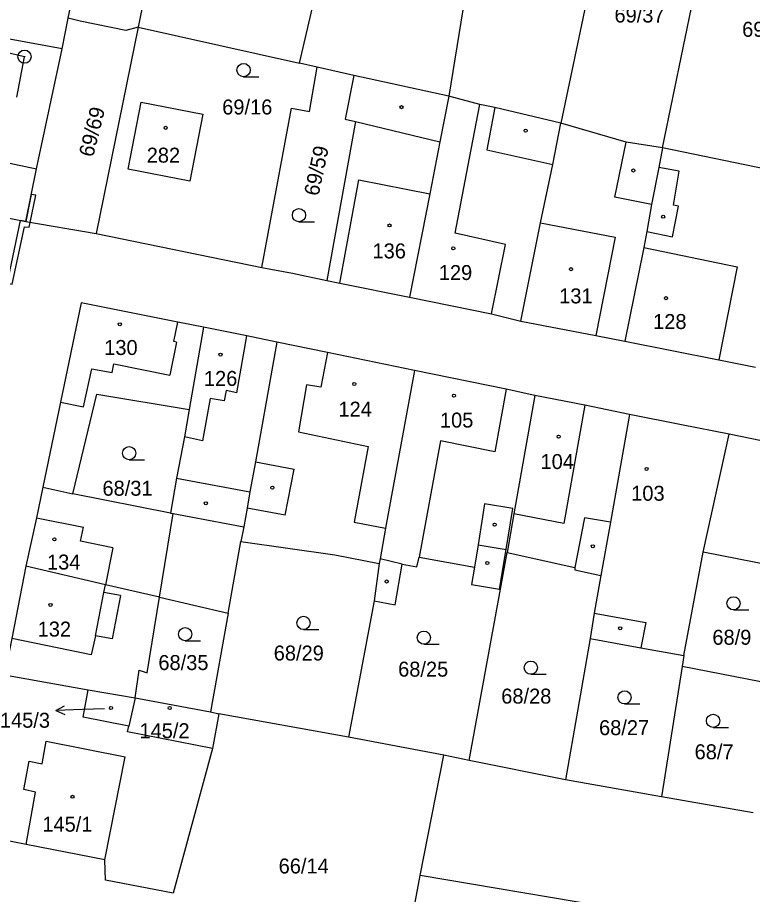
# Model space of a CAD drawing. Extents: x -758582 to -751794, y -998770 to -994350.
# Drawn here: x -756651.7 to -756568.2, y -996793.8 to -996694.2 of the extents above; entities that cross this region are included whole.
import ezdxf

# ---------------------------------------------------------------- set-up
doc = ezdxf.new("R2010")
doc.units = 0
for name, color, linetype in [('Hranice parcel', 7, 'Continuous'), ('Parcelní čísla', 7, 'Continuous'), ('Pop  PČ popisy', 7, 'Continuous'), ('Vnitřní kresba', 7, 'Continuous'), ('Věcná břemena k části', 7, 'Continuous'), ('Značky bodu BP', 7, 'Continuous'), ('Značky budov', 7, 'Continuous'), ('Značky kultur', 7, 'Continuous')]:
    doc.layers.add(name, color=color, linetype=linetype)

msp = doc.modelspace()

# ---------------------------------------------------------------- linework, layer by layer
at = {"layer": 'Hranice parcel'}
for p, q in [((-756631.79, -996664.68), (-756637.99, -996695.31)), ((-756619.69, -996699.43), (-756612.49, -996668.92)), ((-756597.7, -996672.17), (-756602.72, -996703.18)), ((-756583.5, -996675.26), (-756590, -996706.23)), ((-756578.46, -996709.01), (-756573.01, -996682.58)), ((-756645.97, -996694.29), (-756644.53, -996687.48)), ((-756646.64, -996697.79), (-756645.97, -996694.29)), ((-756637.99, -996695.31), (-756642.76, -996718.77)), ((-756637.99, -996695.31), (-756619.69, -996699.43)), ((-756649.55, -996711.4), (-756646.64, -996697.79)), ((-756617.69, -996699.87), (-756619.69, -996699.43)), ((-756613.51, -996700.8), (-756617.69, -996699.87)), ((-756602.72, -996703.18), (-756613.51, -996700.8)), ((-756650.78, -996717.41), (-756649.55, -996711.4)), ((-756672.54, -996712.84), (-756650.78, -996717.41)), ((-756650.78, -996717.41), (-756642.76, -996718.77)), ((-756642.76, -996718.77), (-756623.97, -996722.62)), ((-756630.6, -996729.4), (-756632.22, -996738.74)), ((-756573.85, -996754.94), (-756570.89, -996741.53)), ((-756555.24, -996744.76), (-756570.89, -996741.53)), ((-756648.82, -996747.57), (-756645.41, -996748.3)), ((-756634.32, -996750.49), (-756645.41, -996748.3)), ((-756626.01, -996752.05), (-756626.36, -996753.74)), ((-756627.8, -996761.87), (-756626.36, -996753.74)), ((-756596.87, -996759.15), (-756596.11, -996754.99)), ((-756576.02, -996766.68), (-756573.85, -996754.94)), ((-756564.37, -996756.81), (-756573.85, -996754.94)), ((-756610.62, -996756.22), (-756611.22, -996760.48)), ((-756600.4, -996778.59), (-756596.87, -996759.15)), ((-756635.6, -996760.06), (-756627.8, -996761.87)), ((-756611.22, -996760.48), (-756614.13, -996775.93)), ((-756627.8, -996761.87), (-756629.79, -996773.06)), ((-756586.69, -996764.72), (-756589.49, -996780.77)), ((-756576.02, -996766.68), (-756576.24, -996767.9)), ((-756576.24, -996767.9), (-756578.57, -996782.73)), ((-756565.56, -996769.98), (-756576.24, -996767.9)), ((-756653.2, -996768.85), (-756643.67, -996770.58)), ((-756643.67, -996770.58), (-756638.34, -996771.47)), ((-756638.34, -996771.47), (-756639.08, -996774.69)), ((-756638.34, -996771.47), (-756629.79, -996773.06)), ((-756629.79, -996773.06), (-756628.85, -996773.3)), ((-756628.85, -996773.3), (-756629.58, -996777.21)), ((-756614.13, -996775.93), (-756628.85, -996773.3)), ((-756603.3, -996777.99), (-756614.13, -996775.93)), ((-756605.96, -996791.65), (-756603.3, -996777.99)), ((-756600.4, -996778.59), (-756603.3, -996777.99)), ((-756589.49, -996780.77), (-756600.4, -996778.59)), ((-756578.57, -996782.73), (-756589.49, -996780.77)), ((-756568.17, -996784.53), (-756578.57, -996782.73)), ((-756608.12, -996802.73), (-756605.96, -996791.65)), ((-756547.67, -996801.44), (-756605.96, -996791.65))]:
    msp.add_line(p, q, dxfattribs=at)
for points in [[(-756637.99, -996695.31), (-756639.42, -996695.72), (-756644.61, -996694.66), (-756645.97, -996694.29)], [(-756646.64, -996697.79), (-756654.93, -996696.26), (-756658.48, -996695.5), (-756658.79, -996696.78), (-756663.25, -996695.89), (-756664.4, -996701.34), (-756664.26, -996701.37), (-756665.2, -996706.03), (-756665.04, -996706.06), (-756665.44, -996708.11), (-756655.82, -996710.07), (-756649.55, -996711.4)], [(-756623.97, -996722.62), (-756620.6, -996704.51), (-756618.54, -996704.91), (-756617.69, -996699.87)], [(-756613.51, -996700.8), (-756614.51, -996705.76), (-756613.31, -996706.04), (-756616.58, -996724.1)], [(-756602.72, -996703.18), (-756603.73, -996708.36), (-756604.88, -996714.27), (-756607.2, -996726)], [(-756590, -996706.23), (-756597.48, -996704.44), (-756599.19, -996704.1), (-756602.72, -996703.18)], [(-756632.14, -996712.81), (-756639.14, -996711.44), (-756637.65, -996703.84), (-756630.67, -996705.21), (-756632.14, -996712.81)], [(-756594.53, -996728.69), (-756592.31, -996717.53), (-756590.91, -996710.91), (-756590, -996706.23)], [(-756578.46, -996709.01), (-756582.59, -996708.37), (-756590, -996706.23)], [(-756578.46, -996709.01), (-756578.88, -996711.26), (-756579.72, -996715.48), (-756580.25, -996718.52), (-756580.57, -996720.35), (-756580.61, -996720.53), (-756582.73, -996730.98)], [(-756563.55, -996712.15), (-756565.64, -996711.66), (-756578.46, -996709.01)], [(-756623.97, -996722.62), (-756620.48, -996723.26), (-756616.58, -996724.1)], [(-756616.58, -996724.1), (-756615.11, -996724.4), (-756607.2, -996726)], [(-756607.2, -996726), (-756597.89, -996727.88), (-756594.53, -996728.69)], [(-756630.6, -996729.4), (-756633.5, -996728.82), (-756644.48, -996726.61), (-756646.83, -996737.9), (-756648.82, -996747.57)], [(-756594.53, -996728.69), (-756586.02, -996730.35), (-756582.73, -996730.98)], [(-756622.24, -996731.08), (-756625.66, -996730.37), (-756630.6, -996729.4)], [(-756622.24, -996731.08), (-756624.68, -996744.67), (-756625.33, -996748.09), (-756625.61, -996749.94), (-756626.01, -996752.05)], [(-756606.64, -996734.32), (-756616.5, -996732.27), (-756622.24, -996731.08)], [(-756582.73, -996730.98), (-756572.06, -996733.11), (-756567.88, -996733.95)], [(-756606.64, -996734.32), (-756609.9, -996752.22), (-756610.51, -996755.71), (-756610.62, -996756.22)], [(-756592.95, -996737.15), (-756596.21, -996736.43), (-756606.64, -996734.32)], [(-756645.41, -996748.3), (-756642.69, -996737), (-756632.22, -996738.74)], [(-756592.95, -996737.15), (-756595.34, -996750.57), (-756596.11, -996754.99)], [(-756582.19, -996739.29), (-756587.29, -996738.25), (-756592.95, -996737.15)], [(-756632.22, -996738.74), (-756632.76, -996741.86), (-756633.67, -996746.52), (-756634.32, -996750.49)], [(-756582.19, -996739.29), (-756584.37, -996751.53), (-756585.47, -996757.59)], [(-756570.89, -996741.53), (-756576.31, -996740.48), (-756582.19, -996739.29)], [(-756648.82, -996747.57), (-756649.56, -996751.04), (-756650.76, -996756.53)], [(-756634.32, -996750.49), (-756634.04, -996750.54), (-756626.01, -996752.05)], [(-756626.36, -996753.74), (-756615.66, -996755.25), (-756610.62, -996756.22)], [(-756596.11, -996754.99), (-756588.4, -996756.69), (-756588.41, -996756.96), (-756585.47, -996757.59)], [(-756611.22, -996760.48), (-756608.82, -996760.92), (-756608.01, -996756.29), (-756606.34, -996756.6), (-756606.11, -996755.49), (-756599.82, -996756.65), (-756600.15, -996758.6), (-756596.96, -996759.13), (-756596.87, -996759.15)], [(-756650.76, -996756.53), (-756652.36, -996764.75), (-756653.2, -996768.85)], [(-756635.6, -996760.06), (-756641.71, -996758.63), (-756650.76, -996756.53)], [(-756585.47, -996757.59), (-756586.2, -996761.85), (-756586.69, -996764.72)], [(-756638.34, -996771.47), (-756637.89, -996768.32), (-756637, -996768.64), (-756635.6, -996760.06)], [(-756586.69, -996764.72), (-756580.92, -996765.78), (-756576.02, -996766.68)], [(-756639.08, -996774.69), (-756644.27, -996773.66), (-756643.67, -996770.58)], [(-756629.58, -996777.21), (-756639.23, -996775.35), (-756639.08, -996774.69)], [(-756629.58, -996777.21), (-756634.02, -996793.64), (-756641.72, -996792.16), (-756641.79, -996789.85), (-756650.72, -996788.12), (-756656.83, -996786.9)]]:
    msp.add_lwpolyline(points, dxfattribs=at)
at = {"layer": 'Pop  PČ popisy'}
for p, q in [((-756647.339, -996772.915), (-756646.356, -996772.379)), ((-756644.34, -996772.81), (-756647.339, -996772.915)), ((-756647.339, -996772.915), (-756646.321, -996773.38)), ((-756641.82, -996772.74), (-756644.34, -996772.81))]:
    msp.add_line(p, q, dxfattribs=at)
at = {"layer": 'Vnitřní kresba'}
for p, q in [((-756650.91, -996698.68), (-756653.16, -996698.16)), ((-756651.78, -996703.27), (-756650.91, -996698.68)), ((-756600.39, -996710.2), (-756599.19, -996704.1)), ((-756597.48, -996704.44), (-756598.41, -996709.24)), ((-756613.31, -996706.04), (-756603.73, -996708.36)), ((-756583.86, -996714.63), (-756582.59, -996708.37)), ((-756598.41, -996709.24), (-756590.91, -996710.91)), ((-756602, -996718.71), (-756600.39, -996710.2)), ((-756576.57, -996711.68), (-756578.88, -996711.26)), ((-756577.21, -996715.55), (-756576.57, -996711.68)), ((-756615.11, -996724.4), (-756612.94, -996712.68)), ((-756612.94, -996712.68), (-756604.88, -996714.27)), ((-756579.72, -996715.48), (-756583.86, -996714.63)), ((-756577.33, -996719.13), (-756576.62, -996715.67)), ((-756576.62, -996715.67), (-756577.21, -996715.55)), ((-756592.31, -996717.53), (-756583.83, -996719.18)), ((-756596.28, -996719.99), (-756602, -996718.71)), ((-756583.83, -996719.18), (-756586.02, -996730.35)), ((-756580.25, -996718.52), (-756577.33, -996719.13)), ((-756597.89, -996727.88), (-756596.28, -996719.99)), ((-756580.57, -996720.35), (-756569.98, -996722.54)), ((-756569.98, -996722.54), (-756572.06, -996733.11)), ((-756633.95, -996731.02), (-756633.5, -996728.82)), ((-756633.65, -996731.08), (-756634.42, -996734.83)), ((-756633.65, -996731.08), (-756633.95, -996731.02)), ((-756626.81, -996736.86), (-756625.66, -996730.37)), ((-756616.5, -996732.27), (-756617.25, -996736.19)), ((-756644.22, -996738.43), (-756643.27, -996734.13)), ((-756643.27, -996734.13), (-756640.96, -996734.54)), ((-756640.96, -996734.54), (-756640.77, -996733.55)), ((-756640.77, -996733.55), (-756634.42, -996734.83)), ((-756618.87, -996735.95), (-756619.79, -996741.26)), ((-756617.25, -996736.19), (-756618.87, -996735.95)), ((-756628.01, -996736.58), (-756628.24, -996737.75)), ((-756626.81, -996736.86), (-756628.01, -996736.58)), ((-756596.21, -996736.43), (-756597.48, -996743.56)), ((-756646.83, -996737.9), (-756644.22, -996738.43)), ((-756629.81, -996737.48), (-756630.71, -996742.28)), ((-756628.24, -996737.75), (-756629.81, -996737.48)), ((-756587.29, -996738.25), (-756589.67, -996751.67)), ((-756630.71, -996742.28), (-756632.76, -996741.86)), ((-756619.79, -996741.26), (-756611.9, -996742.95)), ((-756611.9, -996742.95), (-756613.46, -996751.52)), ((-756603.67, -996742.31), (-756606.11, -996755.49)), ((-756597.48, -996743.56), (-756603.67, -996742.31)), ((-756624.68, -996744.67), (-756620.3, -996745.5)), ((-756621.31, -996750.74), (-756620.3, -996745.5)), ((-756633.67, -996746.52), (-756625.33, -996748.09)), ((-756621.31, -996750.74), (-756625.61, -996749.94)), ((-756598.66, -996749.45), (-756599.4, -996754.09)), ((-756595.47, -996749.97), (-756598.66, -996749.45)), ((-756596.23, -996754.64), (-756595.47, -996749.97)), ((-756649.56, -996751.04), (-756644.23, -996752.09)), ((-756635.6, -996760.06), (-756634.04, -996750.54)), ((-756589.67, -996751.67), (-756595.34, -996750.57)), ((-756587.31, -996751.02), (-756588.4, -996756.69)), ((-756584.37, -996751.53), (-756587.31, -996751.02)), ((-756644.54, -996753.68), (-756644.23, -996752.09)), ((-756613.46, -996751.52), (-756609.9, -996752.22)), ((-756640.88, -996754.43), (-756644.54, -996753.68)), ((-756599.4, -996754.09), (-756599.82, -996756.65)), ((-756599.4, -996754.09), (-756596.23, -996754.64)), ((-756640.88, -996754.43), (-756641.71, -996758.63)), ((-756596.96, -996759.13), (-756596.23, -996754.64)), ((-756608.01, -996756.29), (-756610.51, -996755.71)), ((-756641.92, -996759.5), (-756641.71, -996758.63)), ((-756642.85, -996764.42), (-756641.92, -996759.5)), ((-756640.03, -996759.86), (-756641.92, -996759.5)), ((-756640.03, -996759.86), (-756640.97, -996764.79)), ((-756586.2, -996761.85), (-756580.35, -996762.91)), ((-756580.35, -996762.91), (-756580.92, -996765.78)), ((-756643.33, -996766.6), (-756652.36, -996764.75)), ((-756642.85, -996764.42), (-756643.33, -996766.6)), ((-756640.97, -996764.79), (-756642.85, -996764.42)), ((-756648.92, -996778.96), (-756648.44, -996776.4)), ((-756648.44, -996776.4), (-756639.47, -996778.17)), ((-756650.98, -996781.9), (-756650.38, -996778.67)), ((-756650.38, -996778.67), (-756648.92, -996778.96)), ((-756641.79, -996789.85), (-756639.47, -996778.17)), ((-756649.67, -996782.17), (-756650.98, -996781.9)), ((-756650.72, -996788.12), (-756649.67, -996782.17))]:
    msp.add_line(p, q, dxfattribs=at)
at = {"layer": 'Věcná břemena k části'}
msp.add_lwpolyline([(-756724.85, -996710.14), (-756723.71, -996710.29), (-756722.87, -996710.4), (-756700.93, -996715.11), (-756675.32, -996720.09), (-756652.31, -996724.49), (-756650.93, -996717.99), (-756650.4, -996718.05), (-756650.28, -996717.49), (-756649.64, -996714.39), (-756650.14, -996714.31), (-756650.3, -996715.08), (-756650.78, -996717.41), (-756651.4, -996717.28), (-756652.77, -996723.79), (-756675.2, -996719.51), (-756700.81, -996714.53), (-756722.77, -996709.8), (-756723.59, -996709.69), (-756725.35, -996709.46), (-756727.76, -996724.39), (-756727.18, -996724.53)], close=True, dxfattribs=at)
at = {"layer": 'Značky bodu BP'}
for radius in [0.75, 0.03]:
    msp.add_circle((-756650.91, -996698.68), radius, dxfattribs=at)
at = {"layer": 'Značky budov'}
for centre in [(-756608.097, -996704.409), (-756634.877, -996706.759), (-756593.997, -996707.079), (-756581.767, -996711.599), (-756578.377, -996716.849), (-756609.457, -996717.839), (-756602.217, -996720.449), (-756588.857, -996722.809), (-756578.067, -996726.099), (-756640.087, -996729.059), (-756628.657, -996732.509), (-756613.457, -996735.839), (-756602.137, -996737.169), (-756590.257, -996741.829), (-756580.267, -996745.489), (-756622.767, -996747.609), (-756630.317, -996749.389), (-756597.527, -996751.819), (-756647.527, -996753.489), (-756586.367, -996754.269), (-756598.357, -996756.159), (-756609.787, -996758.269), (-756647.967, -996760.929), (-756583.267, -996763.579), (-756641.097, -996772.639), (-756634.427, -996772.639), (-756645.467, -996782.709)]:
    msp.add_circle(centre, 0.175, dxfattribs=at)
at = {"layer": 'Značky kultur'}
for p, q in [((-756626.033, -996700.95), (-756624.283, -996700.95)), ((-756619.743, -996717.43), (-756617.993, -996717.43)), ((-756639.023, -996744.44), (-756637.273, -996744.44)), ((-756570.393, -996761.49), (-756568.643, -996761.49)), ((-756619.233, -996763.72), (-756617.483, -996763.72)), ((-756632.663, -996764.99), (-756630.913, -996764.99)), ((-756605.553, -996765.39), (-756603.803, -996765.39)), ((-756593.403, -996768.8), (-756591.653, -996768.8)), ((-756582.763, -996772.17), (-756581.013, -996772.17)), ((-756572.713, -996774.84), (-756570.963, -996774.84))]:
    msp.add_line(p, q, dxfattribs=at)
for centre in [(-756626.033, -996700.2), (-756619.743, -996716.68), (-756639.023, -996743.69), (-756570.393, -996760.74), (-756619.233, -996762.97), (-756632.663, -996764.24), (-756605.553, -996764.64), (-756593.403, -996768.05), (-756582.763, -996771.42), (-756572.713, -996774.09)]:
    msp.add_circle(centre, 0.75, dxfattribs=at)

# ---------------------------------------------------------------- texts
at = {"layer": 'Parcelní čísla'}
for s, p in [('69/37', (-756583.91, -996694.8)), ('69/38', (-756569.41, -996696.42)), ('69/16', (-756628.46, -996705.24)), ('282', (-756637.035, -996710.71)), ('136', (-756611.39, -996721.58)), ('129', (-756603.86, -996724.04)), ('131', (-756590.19, -996726.69)), ('128', (-756579.52, -996729.6)), ('130', (-756641.86, -996732.55)), ('126', (-756630.54, -996736.06)), ('124', (-756615.26, -996739.55)), ('105', (-756603.73, -996740.79)), ('104', (-756592.31, -996745.5)), ('68/31', (-756642.06, -996748.53)), ('103', (-756582.01, -996749.1)), ('134', (-756648.36, -996756.91)), ('132', (-756649.42, -996764.52)), ('68/9', (-756572.79, -996765.45)), ('68/29', (-756622.61, -996767.24)), ('68/35', (-756635.71, -996768.32)), ('68/25', (-756608.48, -996769.07)), ('68/28', (-756596.77, -996772.13)), ('145/3', (-756653.708, -996774.87)), ('68/27', (-756585.66, -996775.71)), ('145/2', (-756637.858, -996776.06)), ('68/7', (-756574.81, -996778.45)), ('145/1', (-756648.888, -996786.67)), ('66/14', (-756622.05, -996791.42))]:
    msp.add_text(s, height=1.7, dxfattribs=at).set_placement(p)
for s, rotation, p in [('69/69', 76, (-756643.125, -996710.165)), ('69/59', 78, (-756617.528, -996714.576))]:
    msp.add_text(s, height=1.7, rotation=rotation, dxfattribs=at).set_placement(p)

doc.saveas('drawing.dxf')
